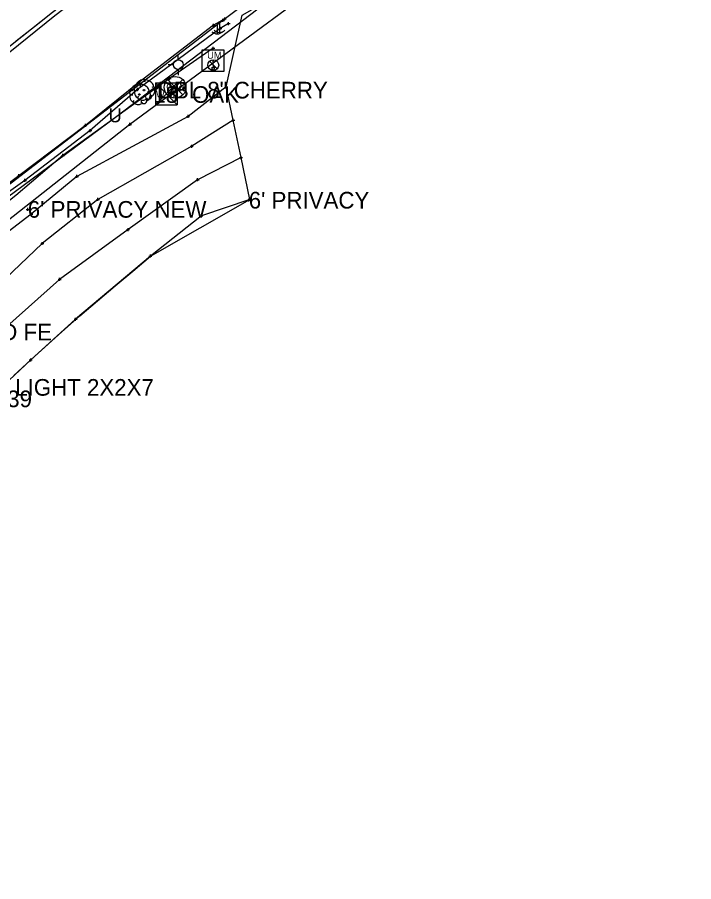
# Model space of a CAD drawing. Extents: x -1 to 1157254, y -1 to 2021979.
# Drawn here: x 1147866.4 to 1148159, y 2017383.4 to 2017757.2 of the extents above; entities that cross this region are included whole.
import ezdxf

# ---------------------------------------------------------------- set-up
doc = ezdxf.new("R2010")
doc.units = 0
for name, color, linetype in [('S_BUILDING_ANNOT', 7, 'Continuous'), ('S_CAL_CORNER', 7, 'Continuous'), ('S_CAL_CORNER_ANNOT', 7, 'Continuous'), ('S_CATCH_BASIN', 7, 'Continuous'), ('S_CONTOUR_ANNOT', 7, 'Continuous'), ('S_CONTOUR_MAJOR', 7, 'Continuous'), ('S_CTL_TABLE', 7, 'Continuous'), ('S_CURB', 7, 'Continuous'), ('S_DRIVEWAY_ANNOT', 7, 'Continuous'), ('S_DROP_INLET', 7, 'Continuous'), ('S_EDGE_BITUMINOUS_ANNOT', 7, 'Continuous'), ('S_FENCE', 7, 'Continuous'), ('S_GAS_PUMP_ISLAND_ANNOT', 7, 'Continuous'), ('S_GAS_UTILITIES', 7, 'Continuous'), ('S_GATE', 7, 'Continuous'), ('S_GATE_ANNOT', 7, 'Continuous')]:
    doc.layers.add(name, color=color, linetype=linetype)

msp = doc.modelspace()

# ---------------------------------------------------------------- linework, layer by layer
at = {"layer": 'S_BUILDING_ANNOT'}
for p, q in [((1147954.68, 2017755.81), (1147955.95, 2017755.81)), ((1147955.31, 2017755.18), (1147955.31, 2017756.45)), ((1147955.31, 2017755.81), (1147955.31, 2017755.81)), ((1147955.54, 2017756.51), (1147956.81, 2017756.51)), ((1147956.18, 2017755.88), (1147956.18, 2017757.15)), ((1147956.18, 2017756.51), (1147956.18, 2017756.51)), ((1147957.82, 2017753.85), (1147957.82, 2017755.12)), ((1147950.69, 2017753.72), (1147951.97, 2017753.72)), ((1147951.33, 2017753.08), (1147951.33, 2017754.36)), ((1147951.33, 2017753.72), (1147951.33, 2017753.72)), ((1147953.57, 2017752.39), (1147954.84, 2017752.4)), ((1147954.2, 2017751.76), (1147954.2, 2017753.03)), ((1147954.2, 2017752.39), (1147954.2, 2017752.39)), ((1147957.18, 2017754.48), (1147958.46, 2017754.49)), ((1147957.82, 2017754.48), (1147957.82, 2017754.48)), ((1147918.27, 2017728.93), (1147919.55, 2017728.93)), ((1147918.91, 2017728.3), (1147918.91, 2017729.57)), ((1147918.91, 2017728.93), (1147918.91, 2017728.93)), ((1147917.76, 2017725.99), (1147919.03, 2017725.99)), ((1147918.4, 2017725.36), (1147918.39, 2017726.63)), ((1147918.39, 2017725.99), (1147918.39, 2017725.99)), ((1147895.24, 2017710.42), (1147896.52, 2017710.42)), ((1147895.88, 2017709.78), (1147895.88, 2017711.05)), ((1147895.88, 2017710.42), (1147895.88, 2017710.42)), ((1147914.5, 2017710.9), (1147915.77, 2017710.9)), ((1147915.13, 2017710.26), (1147915.13, 2017711.54)), ((1147915.13, 2017710.9), (1147915.13, 2017710.9)), ((1147897.33, 2017708.2), (1147898.6, 2017708.21)), ((1147897.96, 2017707.57), (1147897.96, 2017708.84)), ((1147897.96, 2017708.21), (1147897.96, 2017708.21)), ((1147866.44, 2017688.65), (1147867.71, 2017688.65)), ((1147867.08, 2017688.02), (1147867.08, 2017689.29)), ((1147867.08, 2017688.65), (1147867.08, 2017688.65)), ((1147869.04, 2017686.66), (1147870.31, 2017686.66)), ((1147869.68, 2017686.02), (1147869.67, 2017687.29)), ((1147869.68, 2017686.66), (1147869.68, 2017686.66)), ((1147965.88, 2017678.1), (1147967.15, 2017678.11)), ((1147966.52, 2017677.47), (1147966.51, 2017678.74)), ((1147966.51, 2017678.1), (1147966.51, 2017678.1)), ((1147870.29, 2017674.13), (1147871.56, 2017674.13)), ((1147870.93, 2017673.5), (1147870.92, 2017674.77)), ((1147870.93, 2017674.13), (1147870.93, 2017674.13))]:
    msp.add_line(p, q, dxfattribs=at)
at = {"layer": 'S_CAL_CORNER'}
for p, q in [((1147949.47, 2017738.17), (1147952.81, 2017734.83)), ((1147950.98, 2017738.39), (1147951.3, 2017738.39)), ((1147951.14, 2017736.5), (1147951.14, 2017738.23)), ((1147951.14, 2017736.5), (1147951.14, 2017735.44)), ((1147950.54, 2017735.6), (1147950.54, 2017735.41)), ((1147951.74, 2017735.6), (1147951.74, 2017735.37))]:
    msp.add_line(p, q, dxfattribs=at)
msp.add_lwpolyline([(1147946.38, 2017743.16), (1147955.79, 2017743.16), (1147955.79, 2017733.75), (1147946.38, 2017733.75)], close=True, dxfattribs=at)
msp.add_circle((1147951.14, 2017736.5), 2.36, dxfattribs=at)
for centre, radius, start, end in [((1147951.14, 2017738.39), 0.156, 180, 0), ((1147950.97, 2017735.99), 0.58, 223.1344, 287.472), ((1147951.31, 2017736), 0.58, 252.528, 316.8656)]:
    msp.add_arc(centre, radius, start, end, dxfattribs=at)
msp.add_ellipse((1147951.14, 2017735.25), major_axis=(0, -0.82), ratio=0.744362, start_param=4.519801, end_param=8.000179, dxfattribs=at)
at = {"layer": 'S_CAL_CORNER_ANNOT'}
for p, q in [((1147931.32, 2017723.61), (1147937.94, 2017730.22)), ((1147931.32, 2017730.22), (1147937.94, 2017723.61))]:
    msp.add_line(p, q, dxfattribs=at)
msp.add_lwpolyline([(1148176.11, 2017926.04), (1148136.14, 2017895.28), (1148103.22, 2017868.95), (1148054.86, 2017832.59), (1147994.13, 2017784.96), (1147955.31, 2017755.81), (1147823.06, 2017654.27), (1147729.59, 2017581.35), (1147643.02, 2017515.61), (1147594.54, 2017475.05), (1147501.21, 2017388.35), (1147435.29, 2017328.79), (1147395.53, 2017293.46), (1147348.75, 2017254.13), (1147258.66, 2017171.57), (1147166.99, 2017089.79), (1147151.24, 2017076.13), (1147027.41, 2016982.56), (1146975.56, 2016939.41), (1146851.18, 2016835.15), (1146821.23, 2016867.05), (1146788.36, 2016903.2)], dxfattribs=at)
msp.add_circle((1147934.63, 2017726.92), 4.68, dxfattribs=at)
at = {"layer": 'S_CATCH_BASIN'}
for p, q in [((1147953.81, 2017755.36), (1147953.81, 2017750.64)), ((1147952.86, 2017754.73), (1147952.86, 2017750.01)), ((1147936.03, 2017738.78), (1147936.03, 2017741.02)), ((1147933.94, 2017736.65), (1147931.61, 2017736.65)), ((1147936.11, 2017732.23), (1147936.11, 2017734.55))]:
    msp.add_line(p, q, dxfattribs=at)
msp.add_circle((1147936.03, 2017736.67), 2.13, dxfattribs=at)
for centre in [(1147953.87, 2017754.06), (1147952.92, 2017753.43)]:
    msp.add_arc(centre, 3.41, 226.3972, 313.6028, dxfattribs=at)
at = {"layer": 'S_CONTOUR_ANNOT'}
for p, q in [((1147926.17, 2017728.84), (1147935.51, 2017728.84)), ((1147926.17, 2017728.84), (1147926.17, 2017719.35)), ((1147926.17, 2017728.84), (1147935.51, 2017719.35)), ((1147935.51, 2017728.84), (1147926.17, 2017719.35)), ((1147935.51, 2017728.84), (1147935.51, 2017719.35)), ((1147926.17, 2017719.35), (1147935.51, 2017719.35))]:
    msp.add_line(p, q, dxfattribs=at)
at = {"layer": 'S_CTL_TABLE'}
for p, q in [((1147950.53, 2017743.84), (1147951.8, 2017743.84)), ((1147951.16, 2017743.21), (1147951.16, 2017744.48)), ((1147951.16, 2017743.84), (1147951.16, 2017743.84)), ((1147931.6, 2017730.69), (1147932.88, 2017730.7)), ((1147932.24, 2017730.06), (1147932.24, 2017731.33)), ((1147932.24, 2017730.7), (1147932.24, 2017730.7)), ((1147956.18, 2017727.08), (1147957.45, 2017727.08)), ((1147956.81, 2017726.44), (1147956.81, 2017727.71)), ((1147956.81, 2017727.08), (1147956.81, 2017727.08)), ((1147939.62, 2017714.34), (1147940.89, 2017714.35)), ((1147940.25, 2017713.71), (1147940.25, 2017714.98)), ((1147940.25, 2017714.34), (1147940.25, 2017714.34)), ((1147959.16, 2017712.65), (1147960.44, 2017712.65)), ((1147959.8, 2017712.02), (1147959.8, 2017713.29)), ((1147959.8, 2017712.65), (1147959.8, 2017712.65)), ((1147941.24, 2017701.43), (1147942.51, 2017701.43)), ((1147941.88, 2017700.8), (1147941.87, 2017702.07)), ((1147941.88, 2017701.43), (1147941.88, 2017701.43)), ((1147885.5, 2017697.45), (1147886.78, 2017697.45)), ((1147886.14, 2017696.81), (1147886.14, 2017698.09)), ((1147886.14, 2017697.45), (1147886.14, 2017697.45)), ((1147962.57, 2017696.52), (1147963.84, 2017696.53)), ((1147963.21, 2017695.89), (1147963.21, 2017697.16)), ((1147963.21, 2017696.53), (1147963.21, 2017696.53)), ((1147891.58, 2017688.41), (1147892.85, 2017688.41)), ((1147892.21, 2017687.78), (1147892.21, 2017689.05)), ((1147892.21, 2017688.41), (1147892.21, 2017688.41)), ((1147944.35, 2017686.33), (1147944.35, 2017687.6)), ((1147943.71, 2017686.96), (1147944.99, 2017686.97)), ((1147944.35, 2017686.96), (1147944.35, 2017686.96)), ((1147900.63, 2017678.44), (1147901.9, 2017678.44)), ((1147901.26, 2017677.81), (1147901.26, 2017679.08)), ((1147901.26, 2017678.44), (1147901.26, 2017678.44)), ((1147966.39, 2017678.46), (1147967.67, 2017678.46)), ((1147967.03, 2017677.82), (1147967.03, 2017679.1)), ((1147967.03, 2017678.46), (1147967.03, 2017678.46)), ((1147872.41, 2017671.46), (1147872.41, 2017672.74)), ((1147871.77, 2017672.1), (1147873.05, 2017672.1)), ((1147872.41, 2017672.1), (1147872.41, 2017672.1)), ((1147945.43, 2017671.4), (1147946.7, 2017671.4)), ((1147946.06, 2017670.76), (1147946.06, 2017672.04)), ((1147946.06, 2017671.4), (1147946.06, 2017671.4)), ((1147913.68, 2017665.39), (1147914.95, 2017665.39)), ((1147914.32, 2017664.75), (1147914.31, 2017666.03)), ((1147914.31, 2017665.39), (1147914.31, 2017665.39)), ((1147876.55, 2017659.38), (1147877.82, 2017659.38)), ((1147877.18, 2017658.75), (1147877.18, 2017660.02)), ((1147877.18, 2017659.38), (1147877.18, 2017659.38)), ((1147923.98, 2017653.3), (1147923.98, 2017654.57)), ((1147923.34, 2017653.93), (1147924.61, 2017653.93)), ((1147923.98, 2017653.93), (1147923.98, 2017653.93)), ((1147884.08, 2017643.85), (1147885.35, 2017643.86)), ((1147884.71, 2017643.22), (1147884.71, 2017644.49)), ((1147884.71, 2017643.86), (1147884.71, 2017643.86)), ((1147890.98, 2017626.61), (1147892.26, 2017626.62)), ((1147891.62, 2017625.98), (1147891.62, 2017627.25)), ((1147891.62, 2017626.61), (1147891.62, 2017626.61)), ((1147872.24, 2017608.43), (1147872.24, 2017609.7)), ((1147871.6, 2017609.07), (1147872.88, 2017609.07)), ((1147872.24, 2017609.07), (1147872.24, 2017609.07))]:
    msp.add_line(p, q, dxfattribs=at)
at = {"layer": 'S_CURB'}
for p, q in [((1147921.73, 2017729.93), (1147921.35, 2017729.08)), ((1147915.95, 2017726.03), (1147916.45, 2017725.45)), ((1147917.28, 2017725.59), (1147918.4, 2017725.59)), ((1147917.94, 2017727.91), (1147918.44, 2017727.33)), ((1147919.75, 2017728.05), (1147919.36, 2017727.2)), ((1147923.31, 2017725.26), (1147922.65, 2017724.99)), ((1147925.3, 2017727.14), (1147924.64, 2017726.87)), ((1147915.29, 2017723.71), (1147916.42, 2017723.71)), ((1147916.45, 2017720.53), (1147916.92, 2017721.23)), ((1147918.44, 2017722.41), (1147918.91, 2017723.11)), ((1147922.12, 2017722.14), (1147922.04, 2017722.92)), ((1147922.54, 2017721.15), (1147922.07, 2017721.58)), ((1147924.52, 2017723.03), (1147924.06, 2017723.46)), ((1147920.13, 2017720.26), (1147920.06, 2017721.04))]:
    msp.add_line(p, q, dxfattribs=at)
for centre in [(1147921.18, 2017725.68), (1147919.19, 2017723.8)]:
    msp.add_circle(centre, 0.34, dxfattribs=at)
for centre, major_axis, ratio, start_param, end_param in [((1147919.84, 2017728.89), (1.86, 1.08), 0.471018, 0, 3.141593), ((1147923.49, 2017728.56), (-1.81, 1.36), 0.405113, 3.141593, 6.283186), ((1147915.62, 2017724.89), (0.31, 1.03), 0.646762, 0, 3.141593), ((1147917.85, 2017727), (1.86, 1.08), 0.471018, 0, 3.141593), ((1147917.61, 2017726.77), (0.31, 1.03), 0.646762, 0, 3.141593), ((1147917.91, 2017724.12), (-0.61, 1.6), 0.420543, 6.283185, 9.424777), ((1147921.51, 2017726.68), (-1.81, 1.36), 0.405113, 3.141593, 6.283186), ((1147922.86, 2017723.27), (0.46, 2.04), 0.482994, 3.141593, 6.283185), ((1147924.85, 2017725.16), (0.46, 2.04), 0.482994, 3.141593, 6.283185), ((1147915.92, 2017722.24), (-0.61, 1.6), 0.420543, 6.283185, 9.424777), ((1147920.37, 2017722.34), (-1.83, 0.19), 0.529943, 0, 3.141593), ((1147923.33, 2017722.64), (1.09, 0.46), 0.711534, 3.141592, 6.283185), ((1147918.38, 2017720.46), (-1.83, 0.19), 0.529943, 0, 3.141593), ((1147921.34, 2017720.75), (1.09, 0.46), 0.711534, 3.141592, 6.283185)]:
    msp.add_ellipse(centre, major_axis=major_axis, ratio=ratio, start_param=start_param, end_param=end_param, dxfattribs=at)
at = {"layer": 'S_DRIVEWAY_ANNOT'}
for points in [[(1147942.27, 2017804.8), (1147941.21, 2017804.41), (1147919.53, 2017788.47), (1147881.64, 2017759.24), (1147845.15, 2017730.47), (1147809.53, 2017702.9), (1147776.98, 2017677.65), (1147742.92, 2017651.41), (1147710.33, 2017625.33), (1147672.85, 2017597.65), (1147660.96, 2017588.17), (1147657.73, 2017585.79)], [(1147942.83, 2017804.01), (1147941.78, 2017802.82), (1147921.01, 2017787.14), (1147882.66, 2017757.86), (1147846.56, 2017728.9), (1147810.63, 2017701.02), (1147778.6, 2017675.75), (1147744.19, 2017649.37), (1147712.15, 2017624.41), (1147678.78, 2017597.82), (1147666.17, 2017588.36), (1147658.06, 2017585.02)], [(1147956.18, 2017756.51), (1147951.33, 2017753.72), (1147918.91, 2017728.93), (1147895.88, 2017710.42), (1147867.08, 2017688.65), (1147825.96, 2017657.92), (1147800.01, 2017637.51), (1147766.71, 2017611.8), (1147764.97, 2017610.18)], [(1147957.82, 2017754.48), (1147954.2, 2017752.39), (1147918.39, 2017725.99), (1147897.96, 2017708.21), (1147869.68, 2017686.66), (1147826.22, 2017655.8), (1147801.93, 2017635.78), (1147768.03, 2017610.4), (1147765.89, 2017609.13)]]:
    msp.add_lwpolyline(points, dxfattribs=at)
at = {"layer": 'S_DROP_INLET'}
msp.add_lwpolyline([(1148195.53, 2017935.77), (1148138.82, 2017892.99), (1148034.43, 2017809.59), (1147909.47, 2017714.32), (1147828.88, 2017654.71), (1147681.29, 2017538.62), (1147545.03, 2017424.01), (1147436.65, 2017326.84), (1147356.29, 2017257.74), (1147237.67, 2017148.84), (1147152.37, 2017082.27), (1147079.41, 2017020.24), (1146950.46, 2016911.58), (1146849.38, 2016826.65), (1146763.18, 2016745.2), (1146663.11, 2016665.75), (1146626.02, 2016634.68), (1146520.54, 2016557.46), (1146484.38, 2016531.03)], dxfattribs=at)
at = {"layer": 'S_EDGE_BITUMINOUS_ANNOT'}
for points in [[(1147951.16, 2017743.84), (1147932.24, 2017730.7), (1147886.14, 2017697.45), (1147865.71, 2017680.18), (1147835.66, 2017656.15), (1147820.9, 2017643.7), (1147799.55, 2017627.84), (1147780.53, 2017613.01), (1147736.25, 2017579.76), (1147715.29, 2017562.38), (1147697.03, 2017548.28), (1147677.68, 2017533.27), (1147656.86, 2017517.37), (1147634.25, 2017499.07), (1147605.81, 2017475.51), (1147586.25, 2017458.96)], [(1147956.81, 2017727.08), (1147940.25, 2017714.34), (1147892.21, 2017688.41), (1147872.41, 2017672.1), (1147842.48, 2017649.11), (1147828.4, 2017634.28), (1147806.67, 2017619.37), (1147786.04, 2017606.99), (1147771.65, 2017593.77)], [(1147959.8, 2017712.65), (1147941.88, 2017701.43), (1147901.26, 2017678.44), (1147877.18, 2017659.38), (1147851.52, 2017635), (1147836.45, 2017619.93), (1147817.01, 2017605.01), (1147797.27, 2017590.26), (1147784.69, 2017578.52)], [(1147963.21, 2017696.53), (1147944.35, 2017686.96), (1147914.31, 2017665.39), (1147884.71, 2017643.86), (1147861.86, 2017623.49), (1147842.94, 2017604.16), (1147828.16, 2017589.6), (1147809.91, 2017575.52), (1147801.95, 2017566.18)], [(1147967.03, 2017678.46), (1147946.06, 2017671.4), (1147923.98, 2017653.93), (1147891.62, 2017626.61), (1147872.24, 2017609.07), (1147851.09, 2017589.31), (1147836.41, 2017578.36), (1147819.42, 2017552.28)]]:
    msp.add_lwpolyline(points, dxfattribs=at)
at = {"layer": 'S_FENCE'}
msp.add_lwpolyline([(1148182.05, 2017918.06), (1148146.03, 2017882.74), (1148036.88, 2017800.65), (1147915.13, 2017710.9), (1147841.97, 2017653.39), (1147689.75, 2017529.1), (1147550.85, 2017419.33), (1147452.64, 2017321.35), (1147370.71, 2017243.52), (1147258.33, 2017138.3), (1147166.15, 2017078.02), (1147070.18, 2016992.83), (1146962.81, 2016905.87), (1146854.86, 2016827.91), (1146747.33, 2016742.81), (1146665.82, 2016680.99), (1146623.06, 2016638.6), (1146514.26, 2016556.71), (1146391.39, 2016471.4), (1146322.08, 2016427.51), (1146235.84, 2016374), (1146176.66, 2016335.01), (1146181.42, 2016326.5)], dxfattribs=at)
at = {"layer": 'S_GAS_PUMP_ISLAND_ANNOT'}
for points in [[(1147864.93, 2017602.24), (1147872.24, 2017609.07), (1147876.8, 2017613.19), (1147884.21, 2017619.9), (1147893.42, 2017628.14), (1147901.06, 2017634.59), (1147908.7, 2017641.04), (1147916.34, 2017647.48), (1147923.98, 2017653.93), (1147967.03, 2017678.46), (1147963.21, 2017696.53), (1147959.8, 2017712.65), (1147956.81, 2017727.08), (1147963.62, 2017758.13), (1147991.68, 2017774.07), (1148018.07, 2017795.23), (1148047.66, 2017818.79), (1148083.98, 2017846.49), (1148109.31, 2017866.17), (1148155.09, 2017870.18), (1148173.15, 2017846.7)], [(1147881.64, 2017759.24), (1147873.79, 2017753.05), (1147865.93, 2017746.86)]]:
    msp.add_lwpolyline(points, dxfattribs=at)

# ---------------------------------------------------------------- texts
at = {"layer": 'S_CAL_CORNER'}
msp.add_text('UM', height=2.999, dxfattribs=at).set_placement((1147948.52, 2017739.28))
at = {"layer": 'S_CAL_CORNER_ANNOT'}
for s, p in [('G', (1147930.81, 2017725.45)), ('M', (1147936.38, 2017725.35))]:
    msp.add_text(s, height=3.3, dxfattribs=at).set_placement(p)
at = {"layer": 'S_CONTOUR_ANNOT'}
msp.add_text('W M', height=2.999, dxfattribs=at).set_placement((1147926.38, 2017722.6))
at = {"layer": 'S_CONTOUR_MAJOR'}
msp.add_text('U', height=6, dxfattribs=at).set_placement((1147905.85, 2017711.77))
at = {"layer": 'S_GAS_UTILITIES'}
msp.add_text('STD AHTD MON. STAMPED PN:39', height=7.2, dxfattribs=at).set_placement((1147718.15, 2017588.62))
at = {"layer": 'S_GATE'}
for s, p in [("6' PRIVACY", (1147966.51, 2017674.5)), ("6' PRIVACY NEW", (1147870.93, 2017670.53)), ("5' STEEL ROD FE", (1147801.98, 2017617.49)), ('BRICK GT PST WITH LIGHT 2X2X7', (1147768.7, 2017593.57))]:
    msp.add_text(s, height=7.2, dxfattribs=at).set_placement(p)
at = {"layer": 'S_GATE_ANNOT'}
for s, p in [('DBL 8" CHERRY', (1147927.18, 2017722.08)), ('18" OAK', (1147925.19, 2017720.2))]:
    msp.add_text(s, height=7.2, dxfattribs=at).set_placement(p)

doc.saveas('drawing.dxf')
